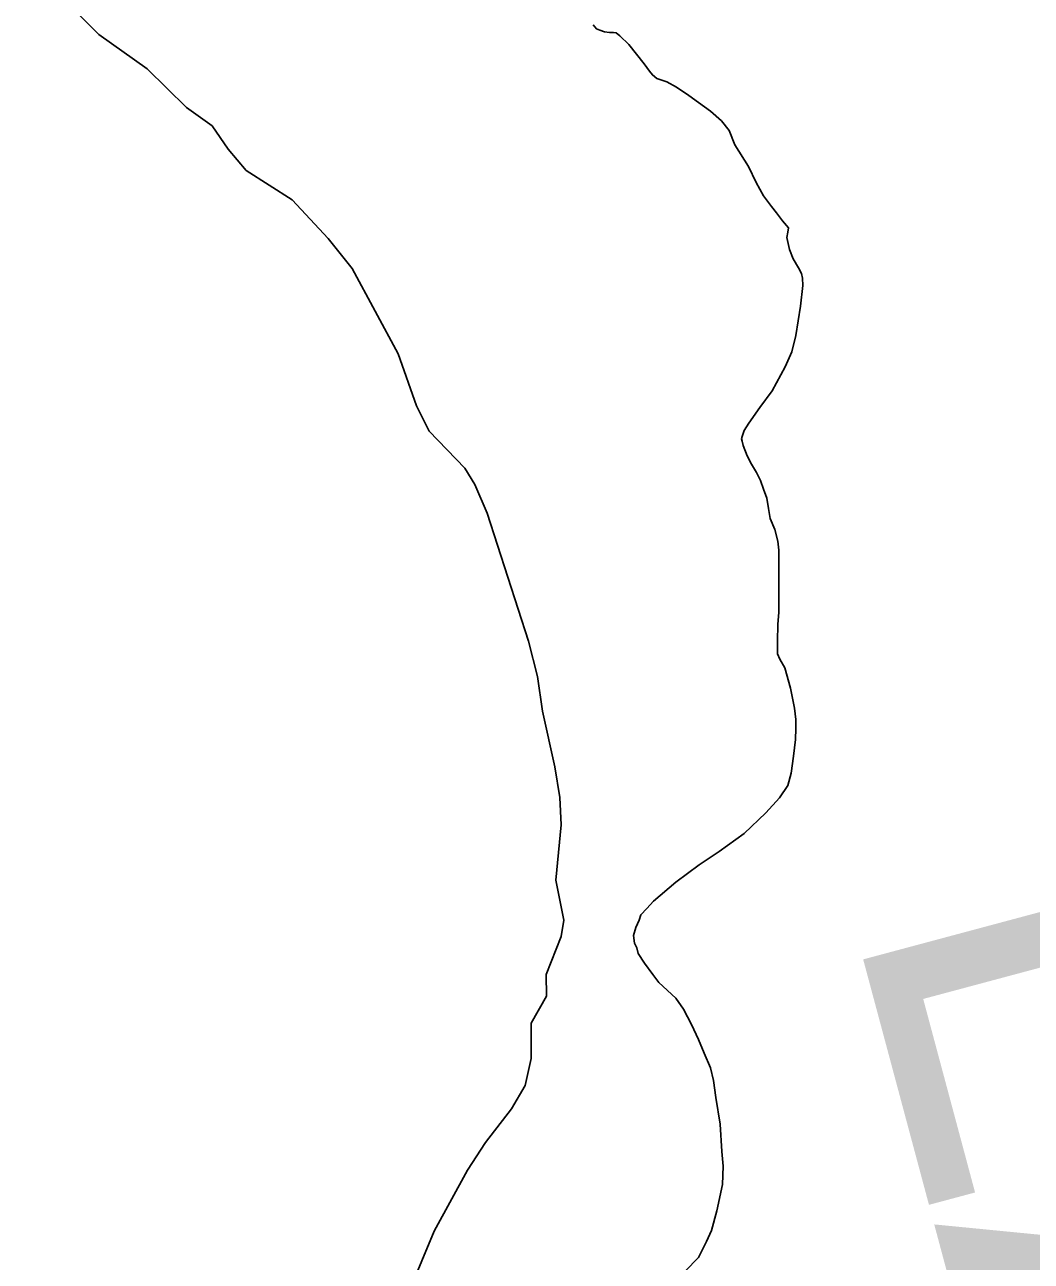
# Model space of a CAD drawing. Extents: x -939622 to -934245, y 1383184 to 1385301.
# Drawn here: x -935523.824 to -935520.126, y 1384286.296 to 1384290.841 of the extents above; entities that cross this region are included whole.
import ezdxf

# ---------------------------------------------------------------- set-up
doc = ezdxf.new("R2010")
doc.units = 0
doc.layers.add('2', color=7, linetype='Continuous')
doc.layers.add('9', color=7, linetype='Continuous')

msp = doc.modelspace()

# ---------------------------------------------------------------- linework, layer by layer
at = {"layer": '2'}
for points in [[(-935521.4312, 1384287.6896), (-935521.3456, 1384287.7538), (-935521.2727, 1384287.8025), (-935521.1808, 1384287.868), (-935521.1016, 1384287.9441), (-935521.0509, 1384288.0001), (-935521.0202, 1384288.0455), (-935521.0076, 1384288.0899), (-935520.9991, 1384288.1522), (-935520.9917, 1384288.2135), (-935520.9907, 1384288.2547), (-935520.9907, 1384288.2875), (-935520.9959, 1384288.3287), (-935521.0107, 1384288.4027), (-935521.0319, 1384288.4777), (-935521.0498, 1384288.5094), (-935521.0583, 1384288.5295), (-935521.0583, 1384288.5739), (-935521.0572, 1384288.6383), (-935521.054, 1384288.6806), (-935521.054, 1384288.8091), (-935521.054, 1384288.9105), (-935521.0572, 1384288.9433), (-935521.0678, 1384288.9856), (-935521.0847, 1384289.0268), (-935521.091, 1384289.0627), (-935521.0974, 1384289.1007), (-935521.11, 1384289.1346), (-935521.1206, 1384289.1663), (-935521.1354, 1384289.1948), (-935521.1533, 1384289.2265), (-935521.1692, 1384289.2571), (-935521.184, 1384289.2943), (-935521.1882, 1384289.3102), (-935521.1903, 1384289.3197), (-935521.1882, 1384289.3282), (-935521.1808, 1384289.3493), (-935521.1639, 1384289.3768), (-935521.1227, 1384289.4338), (-935521.0783, 1384289.4951), (-935521.0297, 1384289.5839), (-935521.0055, 1384289.6388), (-935520.9907, 1384289.6991), (-935520.9738, 1384289.8068), (-935520.9653, 1384289.8829), (-935520.9664, 1384289.9094), (-935520.9706, 1384289.9273), (-935520.9812, 1384289.9476), (-935521.0012, 1384289.9804), (-935521.0139, 1384290.0152), (-935521.0234, 1384290.0586), (-935521.0202, 1384290.0786), (-935521.0181, 1384290.0945), (-935521.0403, 1384290.1209), (-935521.0614, 1384290.1494), (-935521.0805, 1384290.1727), (-935521.11, 1384290.2118), (-935521.1364, 1384290.2615), (-935521.165, 1384290.3206), (-935521.2146, 1384290.3999), (-935521.2357, 1384290.4527), (-935521.2643, 1384290.4876), (-935521.3044, 1384290.5235), (-935521.3488, 1384290.5552), (-935521.3836, 1384290.5816), (-935521.4291, 1384290.6112), (-935521.465, 1384290.6313), (-935521.5019, 1384290.644), (-935521.5178, 1384290.6567), (-935521.5284, 1384290.6704), (-935521.5484, 1384290.6968), (-935521.6044, 1384290.7686), (-935521.6372, 1384290.8003), (-935521.6509, 1384290.8109), (-935521.6615, 1384290.813), (-935521.6752, 1384290.813), (-935521.6942, 1384290.8151), (-935521.7111, 1384290.8215), (-935521.7238, 1384290.8257), (-935521.7353, 1384290.8411)], [(-935521.4312, 1384287.6896), (-935521.3456, 1384287.7538), (-935521.2727, 1384287.8025), (-935521.1808, 1384287.868), (-935521.1016, 1384287.9441), (-935521.0509, 1384288.0001), (-935521.0202, 1384288.0455), (-935521.0076, 1384288.0899), (-935520.9991, 1384288.1522), (-935520.9917, 1384288.2135), (-935520.9907, 1384288.2547), (-935520.9907, 1384288.2875), (-935520.9959, 1384288.3287), (-935521.0107, 1384288.4027), (-935521.0319, 1384288.4777), (-935521.0498, 1384288.5094), (-935521.0583, 1384288.5295), (-935521.0583, 1384288.5739), (-935521.0572, 1384288.6383), (-935521.054, 1384288.6806), (-935521.054, 1384288.8091), (-935521.054, 1384288.9105), (-935521.0572, 1384288.9433), (-935521.0678, 1384288.9856), (-935521.0847, 1384289.0268), (-935521.091, 1384289.0627), (-935521.0974, 1384289.1007), (-935521.11, 1384289.1346), (-935521.1206, 1384289.1663), (-935521.1354, 1384289.1948), (-935521.1533, 1384289.2265), (-935521.1692, 1384289.2571), (-935521.184, 1384289.2943), (-935521.1882, 1384289.3102), (-935521.1903, 1384289.3197), (-935521.1882, 1384289.3282), (-935521.1808, 1384289.3493), (-935521.1639, 1384289.3768), (-935521.1227, 1384289.4338), (-935521.0783, 1384289.4951), (-935521.0297, 1384289.5839), (-935521.0055, 1384289.6388), (-935520.9907, 1384289.6991), (-935520.9738, 1384289.8068), (-935520.9653, 1384289.8829), (-935520.9664, 1384289.9094), (-935520.9706, 1384289.9273), (-935520.9812, 1384289.9476), (-935521.0012, 1384289.9804), (-935521.0139, 1384290.0152), (-935521.0234, 1384290.0586), (-935521.0202, 1384290.0786), (-935521.0181, 1384290.0945), (-935521.0403, 1384290.1209), (-935521.0614, 1384290.1494), (-935521.0805, 1384290.1727), (-935521.11, 1384290.2118), (-935521.1364, 1384290.2615), (-935521.165, 1384290.3206), (-935521.2146, 1384290.3999), (-935521.2357, 1384290.4527), (-935521.2643, 1384290.4876), (-935521.3044, 1384290.5235), (-935521.3488, 1384290.5552), (-935521.3836, 1384290.5816), (-935521.4291, 1384290.6112), (-935521.465, 1384290.6313), (-935521.5019, 1384290.644), (-935521.5178, 1384290.6567), (-935521.5284, 1384290.6704), (-935521.5484, 1384290.6968), (-935521.6044, 1384290.7686), (-935521.6372, 1384290.8003), (-935521.6509, 1384290.8109), (-935521.6615, 1384290.813), (-935521.6752, 1384290.813), (-935521.6942, 1384290.8151), (-935521.7111, 1384290.8215), (-935521.7238, 1384290.8257), (-935521.7353, 1384290.8411)], [(-935521.3974, 1384286.2597), (-935521.3488, 1384286.3099), (-935521.3192, 1384286.3691), (-935521.3002, 1384286.4092), (-935521.2812, 1384286.4816), (-935521.26, 1384286.5788), (-935521.2579, 1384286.6464), (-935521.2622, 1384286.6993), (-935521.2685, 1384286.8007), (-935521.2854, 1384286.8979), (-935521.2938, 1384286.9613), (-935521.3044, 1384287.0078), (-935521.3276, 1384287.0607), (-935521.3488, 1384287.1114), (-935521.3741, 1384287.1663), (-935521.4037, 1384287.2234), (-935521.4312, 1384287.2636), (-935521.4946, 1384287.3206), (-935521.5157, 1384287.3502), (-935521.5474, 1384287.3916), (-935521.5706, 1384287.4276), (-935521.5748, 1384287.4487), (-935521.5833, 1384287.4656), (-935521.5875, 1384287.4931), (-935521.5791, 1384287.5227), (-935521.5664, 1384287.5501), (-935521.56, 1384287.5692), (-935521.5389, 1384287.5924), (-935521.5136, 1384287.6199), (-935521.4312, 1384287.6896)], [(-935521.3974, 1384286.2597), (-935521.3488, 1384286.3099), (-935521.3192, 1384286.3691), (-935521.3002, 1384286.4092), (-935521.2812, 1384286.4816), (-935521.26, 1384286.5788), (-935521.2579, 1384286.6464), (-935521.2622, 1384286.6993), (-935521.2685, 1384286.8007), (-935521.2854, 1384286.8979), (-935521.2938, 1384286.9613), (-935521.3044, 1384287.0078), (-935521.3276, 1384287.0607), (-935521.3488, 1384287.1114), (-935521.3741, 1384287.1663), (-935521.4037, 1384287.2234), (-935521.4312, 1384287.2636), (-935521.4946, 1384287.3206), (-935521.5157, 1384287.3502), (-935521.5474, 1384287.3916), (-935521.5706, 1384287.4276), (-935521.5748, 1384287.4487), (-935521.5833, 1384287.4656), (-935521.5875, 1384287.4931), (-935521.5791, 1384287.5227), (-935521.5664, 1384287.5501), (-935521.56, 1384287.5692), (-935521.5389, 1384287.5924), (-935521.5136, 1384287.6199), (-935521.4312, 1384287.6896)]]:
    msp.add_lwpolyline(points, dxfattribs=at)
at = {"layer": '9'}
for points in [[(-935522.4108, 1384286.1886), (-935522.3196, 1384286.4068), (-935522.197, 1384286.631), (-935522.1311, 1384286.7333), (-935522.0353, 1384286.8568), (-935521.9859, 1384286.9426), (-935521.9636, 1384287.0418), (-935521.9637, 1384287.1711), (-935521.9069, 1384287.2705), (-935521.9084, 1384287.3501), (-935521.8531, 1384287.49), (-935521.8427, 1384287.5502), (-935521.8728, 1384287.6975), (-935521.8536, 1384287.9005), (-935521.8582, 1384288.0012), (-935521.8763, 1384288.114), (-935521.9215, 1384288.3183), (-935521.9396, 1384288.4461), (-935521.9727, 1384288.5754), (-935522.1246, 1384289.0457), (-935522.1697, 1384289.1509), (-935522.2073, 1384289.2109), (-935522.3378, 1384289.3475), (-935522.3844, 1384289.4407), (-935522.4521, 1384289.6315), (-935522.6203, 1384289.9454), (-935522.7089, 1384290.055), (-935522.8409, 1384290.1976), (-935523.0104, 1384290.3056), (-935523.0765, 1384290.3837), (-935523.135, 1384290.4693), (-935523.2295, 1384290.5368), (-935523.3736, 1384290.6794), (-935523.5521, 1384290.8053), (-935523.8237, 1384291.0785)], [(-935521.4312, 1384287.6896), (-935521.3456, 1384287.7538), (-935521.2727, 1384287.8025), (-935521.1808, 1384287.868), (-935521.1016, 1384287.9441), (-935521.0509, 1384288.0001), (-935521.0202, 1384288.0455), (-935521.0076, 1384288.0899), (-935520.9991, 1384288.1522), (-935520.9917, 1384288.2135), (-935520.9907, 1384288.2547), (-935520.9907, 1384288.2875), (-935520.9959, 1384288.3287), (-935521.0107, 1384288.4027), (-935521.0319, 1384288.4777), (-935521.0498, 1384288.5094), (-935521.0583, 1384288.5295), (-935521.0583, 1384288.5739), (-935521.0572, 1384288.6383), (-935521.054, 1384288.6806), (-935521.054, 1384288.8091), (-935521.054, 1384288.9105), (-935521.0572, 1384288.9433), (-935521.0678, 1384288.9856), (-935521.0847, 1384289.0268), (-935521.091, 1384289.0627), (-935521.0974, 1384289.1007), (-935521.11, 1384289.1346), (-935521.1206, 1384289.1663), (-935521.1354, 1384289.1948), (-935521.1533, 1384289.2265), (-935521.1692, 1384289.2571), (-935521.184, 1384289.2943), (-935521.1882, 1384289.3102), (-935521.1903, 1384289.3197), (-935521.1882, 1384289.3282), (-935521.1808, 1384289.3493), (-935521.1639, 1384289.3768), (-935521.1227, 1384289.4338), (-935521.0783, 1384289.4951), (-935521.0297, 1384289.5839), (-935521.0055, 1384289.6388), (-935520.9907, 1384289.6991), (-935520.9738, 1384289.8068), (-935520.9653, 1384289.8829), (-935520.9664, 1384289.9094), (-935520.9706, 1384289.9273), (-935520.9812, 1384289.9476), (-935521.0012, 1384289.9804), (-935521.0139, 1384290.0152), (-935521.0234, 1384290.0586), (-935521.0202, 1384290.0786), (-935521.0181, 1384290.0945), (-935521.0403, 1384290.1209), (-935521.0614, 1384290.1494), (-935521.0805, 1384290.1727), (-935521.11, 1384290.2118), (-935521.1364, 1384290.2615), (-935521.165, 1384290.3206), (-935521.2146, 1384290.3999), (-935521.2357, 1384290.4527), (-935521.2643, 1384290.4876), (-935521.3044, 1384290.5235), (-935521.3488, 1384290.5552), (-935521.3836, 1384290.5816), (-935521.4291, 1384290.6112), (-935521.465, 1384290.6313), (-935521.5019, 1384290.644), (-935521.5178, 1384290.6567), (-935521.5284, 1384290.6704), (-935521.5484, 1384290.6968), (-935521.6044, 1384290.7686), (-935521.6372, 1384290.8003), (-935521.6509, 1384290.8109), (-935521.6615, 1384290.813), (-935521.6752, 1384290.813), (-935521.6942, 1384290.8151), (-935521.7111, 1384290.8215), (-935521.7238, 1384290.8257), (-935521.7353, 1384290.8411)], [(-935521.4312, 1384287.6896), (-935521.3456, 1384287.7538), (-935521.2727, 1384287.8025), (-935521.1808, 1384287.868), (-935521.1016, 1384287.9441), (-935521.0509, 1384288.0001), (-935521.0202, 1384288.0455), (-935521.0076, 1384288.0899), (-935520.9991, 1384288.1522), (-935520.9917, 1384288.2135), (-935520.9907, 1384288.2547), (-935520.9907, 1384288.2875), (-935520.9959, 1384288.3287), (-935521.0107, 1384288.4027), (-935521.0319, 1384288.4777), (-935521.0498, 1384288.5094), (-935521.0583, 1384288.5295), (-935521.0583, 1384288.5739), (-935521.0572, 1384288.6383), (-935521.054, 1384288.6806), (-935521.054, 1384288.8091), (-935521.054, 1384288.9105), (-935521.0572, 1384288.9433), (-935521.0678, 1384288.9856), (-935521.0847, 1384289.0268), (-935521.091, 1384289.0627), (-935521.0974, 1384289.1007), (-935521.11, 1384289.1346), (-935521.1206, 1384289.1663), (-935521.1354, 1384289.1948), (-935521.1533, 1384289.2265), (-935521.1692, 1384289.2571), (-935521.184, 1384289.2943), (-935521.1882, 1384289.3102), (-935521.1903, 1384289.3197), (-935521.1882, 1384289.3282), (-935521.1808, 1384289.3493), (-935521.1639, 1384289.3768), (-935521.1227, 1384289.4338), (-935521.0783, 1384289.4951), (-935521.0297, 1384289.5839), (-935521.0055, 1384289.6388), (-935520.9907, 1384289.6991), (-935520.9738, 1384289.8068), (-935520.9653, 1384289.8829), (-935520.9664, 1384289.9094), (-935520.9706, 1384289.9273), (-935520.9812, 1384289.9476), (-935521.0012, 1384289.9804), (-935521.0139, 1384290.0152), (-935521.0234, 1384290.0586), (-935521.0202, 1384290.0786), (-935521.0181, 1384290.0945), (-935521.0403, 1384290.1209), (-935521.0614, 1384290.1494), (-935521.0805, 1384290.1727), (-935521.11, 1384290.2118), (-935521.1364, 1384290.2615), (-935521.165, 1384290.3206), (-935521.2146, 1384290.3999), (-935521.2357, 1384290.4527), (-935521.2643, 1384290.4876), (-935521.3044, 1384290.5235), (-935521.3488, 1384290.5552), (-935521.3836, 1384290.5816), (-935521.4291, 1384290.6112), (-935521.465, 1384290.6313), (-935521.5019, 1384290.644), (-935521.5178, 1384290.6567), (-935521.5284, 1384290.6704), (-935521.5484, 1384290.6968), (-935521.6044, 1384290.7686), (-935521.6372, 1384290.8003), (-935521.6509, 1384290.8109), (-935521.6615, 1384290.813), (-935521.6752, 1384290.813), (-935521.6942, 1384290.8151), (-935521.7111, 1384290.8215), (-935521.7238, 1384290.8257), (-935521.7353, 1384290.8411)], [(-935521.3974, 1384286.2597), (-935521.3488, 1384286.3099), (-935521.3192, 1384286.3691), (-935521.3002, 1384286.4092), (-935521.2812, 1384286.4816), (-935521.26, 1384286.5788), (-935521.2579, 1384286.6464), (-935521.2622, 1384286.6993), (-935521.2685, 1384286.8007), (-935521.2854, 1384286.8979), (-935521.2938, 1384286.9613), (-935521.3044, 1384287.0078), (-935521.3276, 1384287.0607), (-935521.3488, 1384287.1114), (-935521.3741, 1384287.1663), (-935521.4037, 1384287.2234), (-935521.4312, 1384287.2636), (-935521.4946, 1384287.3206), (-935521.5157, 1384287.3502), (-935521.5474, 1384287.3916), (-935521.5706, 1384287.4276), (-935521.5748, 1384287.4487), (-935521.5833, 1384287.4656), (-935521.5875, 1384287.4931), (-935521.5791, 1384287.5227), (-935521.5664, 1384287.5501), (-935521.56, 1384287.5692), (-935521.5389, 1384287.5924), (-935521.5136, 1384287.6199), (-935521.4312, 1384287.6896)], [(-935521.3974, 1384286.2597), (-935521.3488, 1384286.3099), (-935521.3192, 1384286.3691), (-935521.3002, 1384286.4092), (-935521.2812, 1384286.4816), (-935521.26, 1384286.5788), (-935521.2579, 1384286.6464), (-935521.2622, 1384286.6993), (-935521.2685, 1384286.8007), (-935521.2854, 1384286.8979), (-935521.2938, 1384286.9613), (-935521.3044, 1384287.0078), (-935521.3276, 1384287.0607), (-935521.3488, 1384287.1114), (-935521.3741, 1384287.1663), (-935521.4037, 1384287.2234), (-935521.4312, 1384287.2636), (-935521.4946, 1384287.3206), (-935521.5157, 1384287.3502), (-935521.5474, 1384287.3916), (-935521.5706, 1384287.4276), (-935521.5748, 1384287.4487), (-935521.5833, 1384287.4656), (-935521.5875, 1384287.4931), (-935521.5791, 1384287.5227), (-935521.5664, 1384287.5501), (-935521.56, 1384287.5692), (-935521.5389, 1384287.5924), (-935521.5136, 1384287.6199), (-935521.4312, 1384287.6896)]]:
    msp.add_lwpolyline(points, dxfattribs=at)

# ---------------------------------------------------------------- texts
msp.add_text('LAKE', height=1.584, rotation=285, dxfattribs=at).set_placement((-935520.7885, 1384287.5737))

doc.saveas('drawing.dxf')
